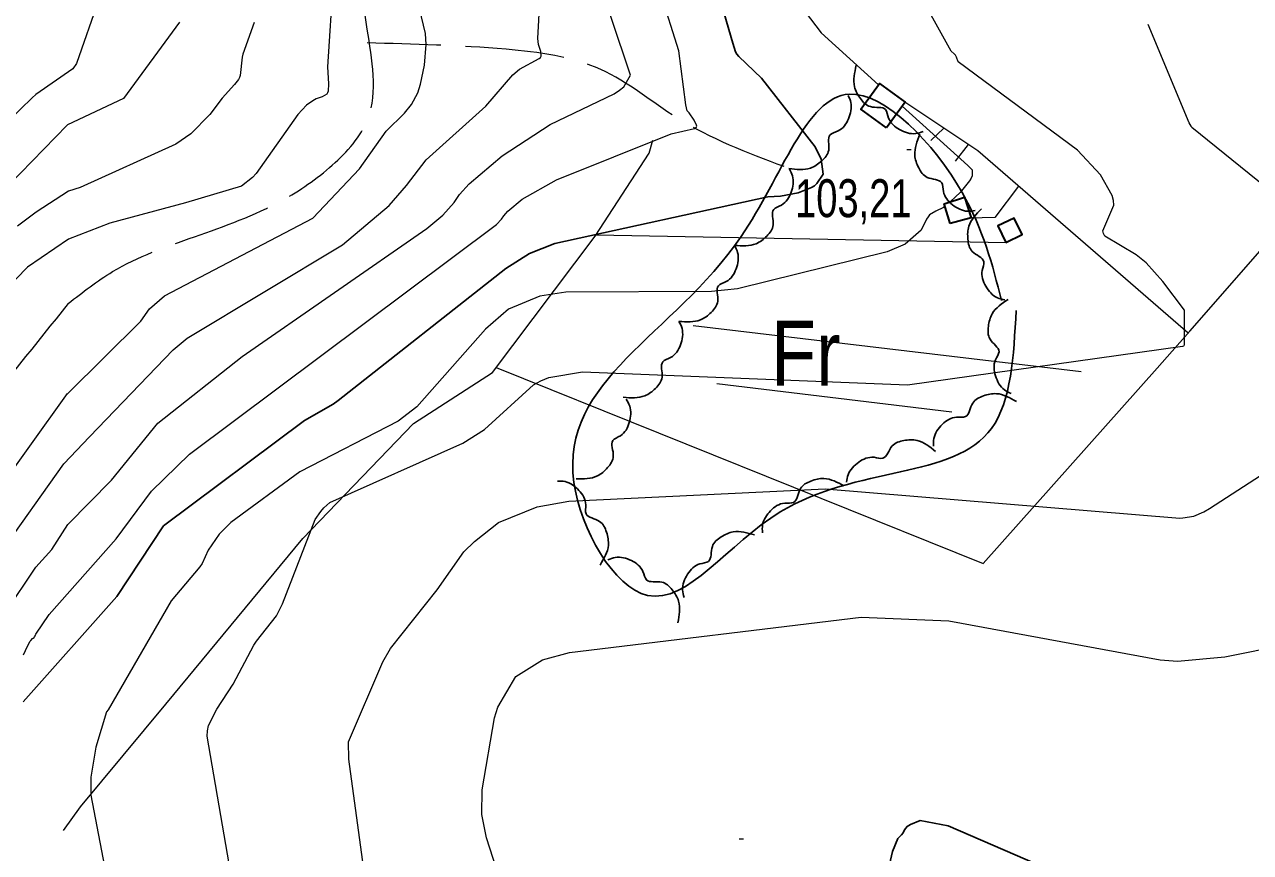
# Model space of a CAD drawing. Extents: x 483843 to 488449, y 4381269 to 4384483.
# Drawn here: x 485396.9 to 485679.6, y 4383536.1 to 4383726.9 of the extents above; entities that cross this region are included whole.
import ezdxf
from ezdxf.enums import TextEntityAlignment as Align

# ---------------------------------------------------------------- set-up
doc = ezdxf.new("R2010")
doc.units = 0
doc.header["$LTSCALE"] = 3.8
doc.linetypes.add('LONG_DASHED', pattern=[7.5, 6, -1.5])
for name, color, linetype, lineweight in [('15', 7, 'LONG_DASHED', 13), ('27', 7, 'Continuous', 25), ('47', 7, 'Continuous', 35), ('51', 7, 'Continuous', 13), ('7', 7, 'Continuous', 13), ('8', 7, 'Continuous', 25), ('9', 7, 'Continuous', 13)]:
    doc.layers.add(name, color=color, linetype=linetype, lineweight=lineweight)
doc.layers.add('31', color=7, linetype='Continuous')

msp = doc.modelspace()

# ---------------------------------------------------------------- linework, layer by layer
at = {"layer": '15'}
for points in [[(485470.32, 4383757.08), (485494.98, 4383771.93), (485509.2, 4383790.67), (485525, 4383809.24), (485545.03, 4383825.66), (485560.24, 4383840.49), (485583.58, 4383852.81), (485603.22, 4383858.13), (485614.71, 4383859.98), (485628.03, 4383858.88), (485645.05, 4383849.26), (485668.2, 4383833.92), (485694.6, 4383815.32), (485718.57, 4383804.69), (485741.32, 4383792.29), (485766.55, 4383776.09), (485796.42, 4383758.86), (485823.41, 4383744.97), (485841.71, 4383735.47), (485870.67, 4383713.08), (485898.21, 4383690.11), (485919.41, 4383669.71), (485940.44, 4383653.36), (485967.12, 4383643.14), (485988.11, 4383633.83), (486009.49, 4383624.82), (486016.76, 4383610.02), (486036.68, 4383599.08), (486060.37, 4383589.66), (486097.29, 4383583.11), (486131.1, 4383574.21), (486159.01, 4383561.05), (486184.57, 4383546.65)], [(485407.01, 4383662.62), (485417.24, 4383669.98), (485436.1, 4383678.01), (485456.31, 4383686.4), (485467.89, 4383694.54), (485476.07, 4383705.14), (485475.93, 4383725.9), (485473.56, 4383742.65), (485470.12, 4383757.91), (485454.84, 4383778.52), (485434.98, 4383793.28), (485413.65, 4383805.37), (485407.83, 4383809.57)], [(485572.05, 4383694.18), (485547.49, 4383705.34), (485529.82, 4383716.55), (485507.94, 4383721.22), (485475.96, 4383722.69)], [(485407.01, 4383662.62), (485384.52, 4383634.66), (485372.79, 4383619.3), (485362.51, 4383603.33), (485350.53, 4383584.06), (485344.74, 4383573.04), (485333.64, 4383563.2), (485325.07, 4383549.85), (485318.31, 4383519.61), (485316.34, 4383507.48), (485313.04, 4383497.42), (485307.05, 4383484.96), (485289.01, 4383483.44), (485277.32, 4383474.17), (485268.17, 4383466.37)], [(485400.79, 4383245.56), (485366.79, 4383254.46), (485349.06, 4383265.95), (485335.06, 4383279.34), (485325.06, 4383291.04), (485319.26, 4383301.47), (485316.79, 4383311.82), (485317.67, 4383326.99), (485317.51, 4383342.72), (485315.45, 4383356.54), (485311.11, 4383375.24), (485304.67, 4383396.11), (485302.81, 4383413.58), (485295.88, 4383427.71), (485283.48, 4383443.67), (485274.41, 4383458.47), (485261.63, 4383473.96), (485248.35, 4383487.62), (485231.39, 4383496.46), (485206.95, 4383503.97), (485193.14, 4383504.9), (485172.81, 4383504.39), (485157.78, 4383504.12), (485145.67, 4383503.51), (485134.2, 4383504.43), (485123.74, 4383508.44), (485114.92, 4383511.93), (485112.2, 4383519.17), (485112.66, 4383528.99), (485114.36, 4383533.28), (485118.17, 4383541.74), (485121.31, 4383564.66), (485114.52, 4383595.67), (485109.69, 4383608.55), (485102.62, 4383619.36), (485089.28, 4383632.72), (485077.31, 4383638.83), (485057.92, 4383643.83), (485043.91, 4383643.5), (485030.6, 4383637.83), (485020.31, 4383630.47), (485011.46, 4383621.88), (484999.37, 4383601.37), (484981.13, 4383564.54), (484972.78, 4383546.81), (484964.72, 4383533.9), (484948.73, 4383515.05), (484938.85, 4383501.38), (484922.26, 4383484.64), (484903.34, 4383464.23), (484878.47, 4383440.05), (484853, 4383412.61), (484831.2, 4383387.67), (484805.14, 4383358.11), (484790.45, 4383334.7), (484768.3, 4383297.93), (484757.66, 4383281.26), (484749.41, 4383271.28), (484740.24, 4383261.88), (484732.92, 4383256.49), (484722.63, 4383254.85), (484718.27, 4383254.66), (484706.61, 4383259.28), (484700.75, 4383263.84), (484695.83, 4383273.7), (484694.44, 4383282.5), (484695.04, 4383297.06), (484696.68, 4383304.96), (484697.51, 4383309.13), (484702.36, 4383327.31), (484705.59, 4383338.26)]]:
    msp.add_spline(points, degree=3, dxfattribs=at)
at = {"layer": '27'}
for points in [[(485604.09, 4383702.25), (485602.37, 4383701.79), (485598.69, 4383702.71), (485596.15, 4383705.39), (485595.44, 4383707.32), (485591.95, 4383708.01), (485589.64, 4383709.88), (485588.3, 4383712.59), (485588.69, 4383717.54)], [(485622.16, 4383663.32), (485613.09, 4383688.24), (485587.04, 4383710.89), (485562.12, 4383678.04), (485523.6, 4383621.4), (485540.59, 4383595.35), (485571.18, 4383614.61), (485619.89, 4383633.86), (485625.55, 4383661.05)], [(485586.82, 4383710.61), (485587.44, 4383708.95), (485586.9, 4383705.2), (485584.5, 4383702.4), (485582.65, 4383701.5), (485582.33, 4383697.95), (485580.69, 4383695.46), (485578.13, 4383693.85), (485573.18, 4383693.74)], [(485616.12, 4383684.07), (485614.35, 4383683.9), (485610.87, 4383685.4), (485608.79, 4383688.45), (485608.4, 4383690.46), (485605.06, 4383691.7), (485603.08, 4383693.93), (485602.19, 4383696.82), (485603.37, 4383701.63)], [(485573.28, 4383693.66), (485574, 4383692.04), (485573.69, 4383688.26), (485571.45, 4383685.32), (485569.66, 4383684.31), (485569.54, 4383680.76), (485568.06, 4383678.17), (485565.6, 4383676.41), (485560.66, 4383676.01)], [(485622.93, 4383663.47), (485621.22, 4383663.96), (485618.53, 4383666.63), (485617.71, 4383670.23), (485618.09, 4383672.25), (485615.45, 4383674.63), (485614.42, 4383677.43), (485614.65, 4383680.44), (485617.53, 4383684.49)], [(485560.64, 4383676.02), (485561.34, 4383674.39), (485560.98, 4383670.61), (485558.71, 4383667.7), (485556.91, 4383666.72), (485556.75, 4383663.16), (485555.24, 4383660.59), (485552.76, 4383658.86), (485547.81, 4383658.52)], [(485624.4, 4383641.89), (485622.84, 4383642.74), (485620.8, 4383645.94), (485620.79, 4383649.64), (485621.6, 4383651.52), (485619.53, 4383654.42), (485619.14, 4383657.37), (485620.02, 4383660.26), (485623.71, 4383663.59)], [(485547.82, 4383658.51), (485548.52, 4383656.88), (485548.16, 4383653.11), (485545.89, 4383650.2), (485544.09, 4383649.21), (485543.93, 4383645.66), (485542.41, 4383643.08), (485539.93, 4383641.36), (485534.98, 4383641.01)], [(485701.6, 4383524.18), (485803.09, 4383637.57), (485816.48, 4383645.81), (485824.21, 4383644.78), (485860.78, 4383627.26), (485894.27, 4383599.94), (485905.6, 4383586.03), (485908.69, 4383576.23), (485909.21, 4383571.6), (485908.18, 4383559.23), (485905.6, 4383553.04), (485838.12, 4383479.86), (485713.45, 4383361.83), (485673.27, 4383329.88), (485665.03, 4383326.79), (485650.09, 4383329.37), (485645.45, 4383336.07), (485623.82, 4383359.26), (485602.18, 4383389.67), (485602.18, 4383393.79), (485603.21, 4383400.49), (485607.33, 4383411.31), (485612.48, 4383422.13), (485650.61, 4383464.4), (485701.6, 4383524.18)], [(485606.51, 4383629.75), (485606.58, 4383631.52), (485608.53, 4383634.78), (485611.83, 4383636.43), (485613.88, 4383636.55), (485615.55, 4383639.68), (485618.02, 4383641.36), (485621.01, 4383641.85), (485625.62, 4383640.03)], [(485535.63, 4383640.57), (485536.45, 4383639), (485536.36, 4383635.21), (485534.31, 4383632.14), (485532.58, 4383631.03), (485532.68, 4383627.47), (485531.35, 4383624.8), (485529, 4383622.89), (485524.09, 4383622.2)], [(485586.46, 4383621.43), (485586.81, 4383623.17), (485589.26, 4383626.07), (485592.78, 4383627.18), (485594.82, 4383626.96), (485596.98, 4383629.79), (485599.68, 4383631.05), (485602.71, 4383631.06), (485606.97, 4383628.53)], [(485567.06, 4383609.78), (485567.08, 4383611.56), (485568.93, 4383614.86), (485572.19, 4383616.61), (485574.23, 4383616.78), (485575.82, 4383619.96), (485578.24, 4383621.71), (485581.21, 4383622.29), (485585.88, 4383620.59)], [(485519.77, 4383621.69), (485521.54, 4383621.58), (485524.75, 4383619.56), (485526.33, 4383616.22), (485526.4, 4383614.17), (485529.5, 4383612.42), (485531.11, 4383609.91), (485531.54, 4383606.92), (485529.62, 4383602.35)], [(485549.01, 4383594.88), (485548.66, 4383596.62), (485549.81, 4383600.24), (485552.64, 4383602.61), (485554.61, 4383603.2), (485555.51, 4383606.64), (485557.53, 4383608.83), (485560.31, 4383610), (485565.22, 4383609.3)], [(485531.44, 4383603.58), (485533.13, 4383604.11), (485536.85, 4383603.38), (485539.52, 4383600.83), (485540.32, 4383598.94), (485543.84, 4383598.42), (485546.25, 4383596.66), (485547.72, 4383594.02), (485547.57, 4383589.06)]]:
    msp.add_spline(points, degree=3, dxfattribs=at)
at = {"layer": '47'}
for points in [[(485595.67, 4383703.15), (485589.76, 4383707.42), (485594.02, 4383713.31), (485599.93, 4383709.04)], [(485610.36, 4383681.11), (485608.93, 4383685.63), (485613.64, 4383687.15), (485615.17, 4383682.38)], [(485623.21, 4383676.72), (485626.94, 4383678.54), (485625.09, 4383682.32), (485621.36, 4383680.5)]]:
    msp.add_lwpolyline(points, close=True, dxfattribs=at)
at = {"layer": '51'}
for p, q in [((485616.68, 4383697.83), (485599.91, 4383709.01)), ((485608.91, 4383703.01), (485605.91, 4383700.23)), ((485540.96, 4383697.26), (485541.75, 4383700.25)), ((485614.51, 4383699.28), (485611.47, 4383695.42)), ((485665.22, 4383655.79), (485616.68, 4383697.83)), ((485528.71, 4383678.43), (485623.21, 4383676.72)), ((485551.05, 4383657.57), (485640.56, 4383646.98)), ((485556.56, 4383644.21), (485610.72, 4383637.66))]:
    msp.add_line(p, q, dxfattribs=at)
for points in [[(485505.68, 4383647.89), (485617.95, 4383602.74), (485658.06, 4383647.71), (485665.61, 4383656.23), (485748.68, 4383751.24), (485745.87, 4383759.08), (485751.63, 4383762.97)], [(485405.89, 4383541.14), (485409.81, 4383546.59), (485429.51, 4383570.32), (485461.13, 4383608.44), (485486.57, 4383635.01), (485504.82, 4383646.75), (485528.53, 4383678.15), (485540.96, 4383697.26)], [(485626.11, 4383689.67), (485620.66, 4383682.46), (485614.79, 4383682.29)]]:
    msp.add_lwpolyline(points, dxfattribs=at)
at = {"layer": '7'}
for p, q in [((485600.35, 4383698.13), (485601.35, 4383698.13)), ((485561.68, 4383539.23), (485562.68, 4383539.23))]:
    msp.add_line(p, q, dxfattribs=at)
at = {"layer": '8'}
for points in [[(485396.63, 4383570.85), (485418.19, 4383595.09), (485428.98, 4383611.35), (485461.48, 4383635.65), (485468.12, 4383639.44), (485469.23, 4383640.3), (485507.93, 4383670.72), (485513.38, 4383674.13), (485519.22, 4383676.47), (485568.34, 4383687.25), (485571.23, 4383687.4), (485575.28, 4383688.18), (485578.38, 4383689.36), (485579.05, 4383689.79), (485579.63, 4383690.28), (485581.08, 4383692.43), (485580.63, 4383695.91), (485579.21, 4383698.71), (485566.84, 4383714.54), (485561.59, 4383719.53), (485561.19, 4383720.08), (485560.85, 4383720.62), (485560.24, 4383722.62), (485553.01, 4383747.44)], [(485664.25, 4383518.71), (485609.86, 4383542.22), (485603.43, 4383543.45), (485601.21, 4383542.55), (485600.42, 4383542.1), (485599.78, 4383541.35), (485599.47, 4383540.6), (485599.15, 4383540.16), (485598.31, 4383539.29), (485597.07, 4383536.32), (485590.98, 4383509.98)]]:
    msp.add_lwpolyline(points, dxfattribs=at)
at = {"layer": '9'}
for points in [[(485392.54, 4383591.4), (485399.53, 4383601.86), (485403.19, 4383605.97), (485406.94, 4383611.73), (485417, 4383621.95), (485427.67, 4383635.09), (485447.08, 4383650.45), (485489.71, 4383679.89), (485493.36, 4383683.03), (485495.95, 4383685.94), (485497.24, 4383687.76), (485499.45, 4383690.23), (485507.08, 4383696.69), (485518.13, 4383703.91), (485532.86, 4383710.94), (485534.12, 4383711.77), (485535.13, 4383712.58), (485536.61, 4383715.25), (485523.11, 4383755.7)], [(485396.71, 4383581.66), (485397.6, 4383583.69), (485398.25, 4383584.81), (485398.38, 4383584.98), (485398.8, 4383585.39), (485399.13, 4383585.63), (485399.26, 4383585.77), (485399.4, 4383586.04), (485399.48, 4383586.3), (485399.54, 4383586.44), (485402.61, 4383590.97), (485418.06, 4383608.43), (485426.2, 4383619.35), (485434.93, 4383627.88), (485505.76, 4383680.83), (485506.87, 4383682.08), (485507.43, 4383682.86), (485508.37, 4383683.92), (485511.65, 4383686.7), (485519.6, 4383691.16), (485546.01, 4383701.77), (485551.39, 4383702.98), (485551.89, 4383703.32), (485551.9, 4383703.51), (485551.87, 4383703.74), (485551.31, 4383704.92), (485550.19, 4383706.59), (485549.74, 4383707.08), (485549.38, 4383708.39), (485547.77, 4383720.88), (485539.32, 4383747.68)], [(485664.34, 4383661.09), (485659.4, 4383667.67), (485655.49, 4383671.99), (485653.24, 4383673.84), (485646.01, 4383678.16), (485645.66, 4383678.77), (485645.53, 4383679.41), (485648.09, 4383685.28), (485647.99, 4383686.36), (485647.7, 4383687.51), (485644.99, 4383692.29), (485639.68, 4383697.96), (485612.22, 4383718.31), (485611.83, 4383719.45), (485611.58, 4383719.91), (485611.3, 4383720.21), (485610.57, 4383720.83), (485595.1, 4383748.68)], [(485380.74, 4383605.49), (485406.86, 4383641.88), (485406.87, 4383641.9), (485406.88, 4383641.9), (485423.73, 4383658.55), (485425.77, 4383661.42), (485429.23, 4383664.38), (485463.4, 4383682.27), (485474.12, 4383693.67), (485480.28, 4383702.35), (485484.51, 4383706.49), (485486.12, 4383708.48), (485487.57, 4383711.19), (485488.23, 4383713.15), (485489.16, 4383717.53), (485489.51, 4383722.31), (485489.34, 4383724.83), (485485.73, 4383739.99)], [(485569.28, 4383739.9), (485580.6, 4383725.03), (485593.84, 4383713.06)], [(485468.07, 4383737.39), (485466.75, 4383717.22), (485467, 4383713.26), (485466.94, 4383711.56), (485466.81, 4383711.21)], [(485414.03, 4383732.79), (485408.94, 4383717.94), (485408.05, 4383716.72), (485399.56, 4383710.83), (485398.66, 4383710.03), (485387.86, 4383699.57)], [(485391.12, 4383604.78), (485405.99, 4383625.71), (485411.89, 4383631.89), (485431.23, 4383651.95), (485434.39, 4383654.66), (485470.23, 4383676.17), (485480.97, 4383685.23), (485485.03, 4383689.8), (485489.55, 4383695.78), (485503.32, 4383708.08), (485509.51, 4383715.31), (485511.02, 4383716.64), (485515.57, 4383719.07), (485515.87, 4383719.35), (485516.07, 4383719.63), (485515.95, 4383720.68), (485515.39, 4383722.32), (485515.26, 4383723.7), (485515.76, 4383732.15)], [(485432.64, 4383727.5), (485419.73, 4383709.91), (485406.82, 4383703.78), (485406.75, 4383703.73), (485377.07, 4383673.33)], [(485449.88, 4383727.44), (485447.28, 4383720.1), (485447.13, 4383719.44), (485446.62, 4383715.17), (485446.47, 4383714.71), (485446.28, 4383714.29), (485445.33, 4383713.11), (485442.52, 4383709.98), (485439.69, 4383706.18), (485435.28, 4383701.75), (485431.82, 4383699.38), (485409.74, 4383689.36)], [(485690.52, 4383683.47), (485666.02, 4383703.21), (485665.9, 4383703.49), (485665.42, 4383704.25), (485656.02, 4383726.97)], [(485466.81, 4383711.21), (485466.63, 4383710.91), (485465.58, 4383710.26), (485464.2, 4383709.77), (485463.41, 4383709.36), (485461.95, 4383708.36), (485459.96, 4383706.2), (485450.32, 4383692.56), (485449.49, 4383691.65), (485446.97, 4383689.68), (485434.05, 4383685.8), (485416.59, 4383681.14), (485407.1, 4383677.49), (485397.58, 4383671.04), (485384.51, 4383657.55)], [(485599.28, 4383708.14), (485614.44, 4383694.45), (485615.42, 4383693.41), (485615.42, 4383692.05), (485615.17, 4383691.52), (485614.82, 4383690.93)], [(485614.82, 4383690.93), (485612.61, 4383688.24), (485610.44, 4383686.12)], [(485409.74, 4383689.36), (485407.1, 4383688.54), (485399.6, 4383683.67), (485395.28, 4383680.49)], [(485609.13, 4383685.01), (485608.77, 4383684.74), (485607.02, 4383683.91), (485605.6, 4383683.07), (485605.23, 4383682.63), (485604.87, 4383682.11), (485603.63, 4383679.51), (485599.97, 4383676.32), (485595.81, 4383674.53), (485561.34, 4383665.99), (485555.34, 4383665.37), (485521.71, 4383665.21), (485515.76, 4383664.31), (485508.48, 4383661.35), (485503.22, 4383656.7), (485487.35, 4383638.83), (485483.08, 4383635.54), (485460.38, 4383623.83), (485444.49, 4383612.13), (485441.81, 4383609.5), (485439.28, 4383605.75), (485437.86, 4383602.73), (485437.33, 4383601.92), (485430.75, 4383594.13), (485416.22, 4383568.98), (485415.82, 4383568.54), (485413.37, 4383560.34), (485412.22, 4383553.49), (485412.23, 4383549.3), (485416.08, 4383529.28)], [(485447.25, 4383515.19), (485439.01, 4383562.89), (485439.13, 4383564.16), (485439.37, 4383565.36), (485441.23, 4383569.16), (485445.02, 4383574.88), (485449.79, 4383583.91), (485450.39, 4383584.78), (485455.01, 4383590.65), (485456.4, 4383593.42), (485463.97, 4383612.83), (485465.22, 4383614.69), (485465.95, 4383615.53), (485467.32, 4383616.73), (485498.02, 4383630.48), (485502.95, 4383633.58), (485514.26, 4383643.89), (485515.99, 4383644.8), (485517.84, 4383645.54), (485525.58, 4383646.86), (485600.5, 4383643.91), (485663.9, 4383652.77), (485664.01, 4383652.8), (485664.24, 4383652.91), (485664.31, 4383653.03), (485664.33, 4383653.07), (485664.34, 4383653.14), (485664.34, 4383661.09)], [(485476.95, 4383519.3), (485471.67, 4383557.63), (485471.64, 4383561.58), (485479.51, 4383580.01), (485481.27, 4383583.14), (485492.09, 4383596.61), (485498.18, 4383605.36), (485500.64, 4383607.81), (485506.21, 4383612.18), (485515.15, 4383615.77), (485522.4, 4383617.1), (485581.53, 4383619.95), (485663.26, 4383613.18), (485664.01, 4383613.2), (485666.51, 4383613.64), (485668.84, 4383614.62), (485670.14, 4383615.41), (485697.3, 4383632.97)], [(485515.59, 4383501.79), (485503.44, 4383539.51), (485502.37, 4383544.82), (485502.42, 4383550.54), (485505.3, 4383567.11), (485506.02, 4383569.56), (485510.23, 4383576.67), (485516.33, 4383580.5), (485522.6, 4383582.22), (485589.8, 4383590.34), (485610.07, 4383589.49), (485658.78, 4383580.47), (485662.73, 4383580.21), (485673.66, 4383581.22), (485687.77, 4383584.05)]]:
    msp.add_lwpolyline(points, dxfattribs=at)

# ---------------------------------------------------------------- texts
at = {"layer": '31', "width": 0.85}
msp.add_text('Fr', height=15, dxfattribs=at).set_placement((485577.06, 4383643.67), align=Align.CENTER)
at = {"layer": '7', "width": 0.75}
msp.add_text('103,21', height=8.75, dxfattribs=at).set_placement((485574.59, 4383682.53))

doc.saveas('drawing.dxf')
